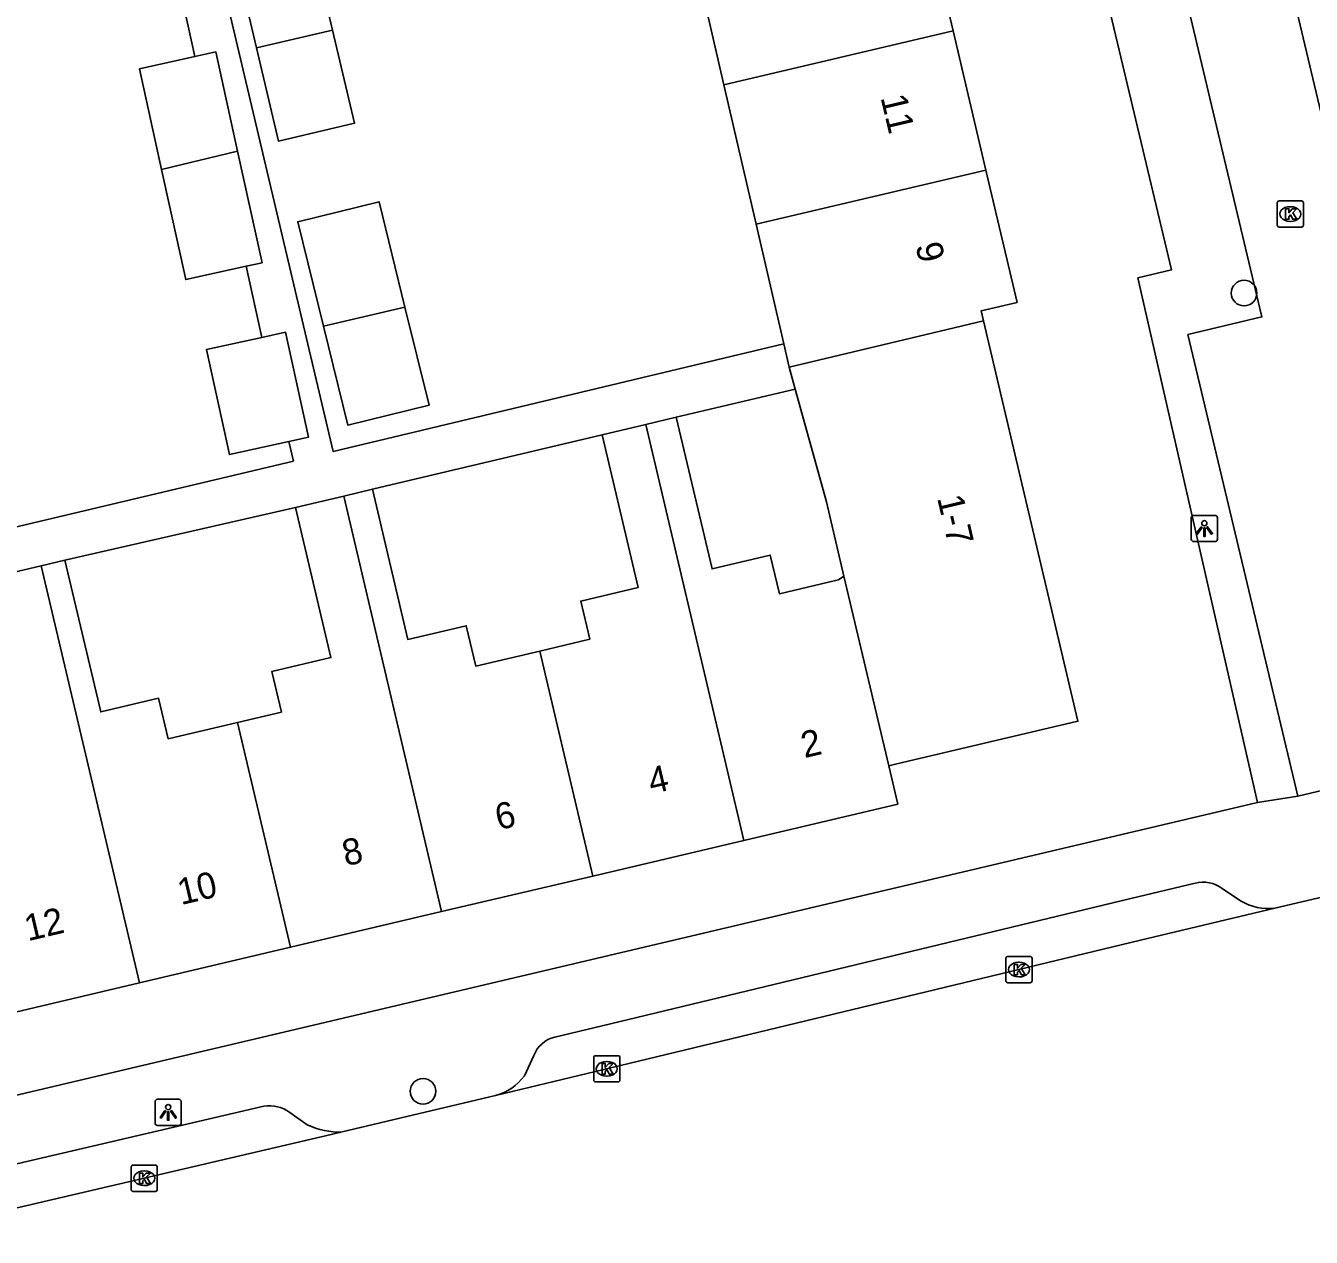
# Model space of a CAD drawing. Extents: x 158474 to 159560, y 388525 to 389605.
# Drawn here: x 159198.49 to 159247.57, y 388559.54 to 388605.76 of the extents above; entities that cross this region are included whole.
import ezdxf

# ---------------------------------------------------------------- set-up
doc = ezdxf.new("R2010")
doc.units = 0
for name, color, linetype in [('IMGEO_Boom', 7, 'Continuous'), ('IMGEO_Kolk', 7, 'Continuous'), ('IMGEO_Lichtpunt', 7, 'Continuous'), ('IMGEO_Pand', 7, 'Continuous'), ('IMGEO_Pand_nummerreeks', 7, 'Continuous'), ('IMGEO_Rijbaan_lokaal_open', 7, 'Continuous'), ('IMGEO_Voetpad_open', 7, 'Continuous')]:
    doc.layers.add(name, color=color, linetype=linetype)

msp = doc.modelspace()

# ---------------------------------------------------------------- linework, layer by layer
at = {"layer": 'IMGEO_Boom'}
for centre in [(159245.003, 388595.558), (159213.661, 388565.105)]:
    msp.add_circle(centre, 0.489, dxfattribs=at)
at = {"layer": 'IMGEO_Kolk'}
for p, q in [((159246.269, 388598.149), (159246.269, 388599.001)), ((159246.344, 388599.075), (159247.196, 388599.075)), ((159246.757, 388598.855), (159246.782, 388598.855)), ((159247.27, 388599.001), (159247.27, 388598.149)), ((159247.196, 388598.075), (159246.344, 388598.075)), ((159246.78, 388598.295), (159246.755, 388598.295)), ((159235.908, 388569.323), (159235.908, 388570.175)), ((159235.983, 388570.249), (159236.835, 388570.249)), ((159236.396, 388570.029), (159236.421, 388570.029)), ((159236.909, 388570.175), (159236.909, 388569.323)), ((159236.419, 388569.469), (159236.394, 388569.469)), ((159236.835, 388569.249), (159235.983, 388569.249)), ((159220.251, 388566.464), (159221.103, 388566.464)), ((159220.176, 388565.538), (159220.176, 388566.39)), ((159220.664, 388566.244), (159220.689, 388566.244)), ((159221.177, 388566.39), (159221.177, 388565.538)), ((159221.103, 388565.464), (159220.251, 388565.464)), ((159220.687, 388565.684), (159220.662, 388565.684)), ((159202.517, 388561.361), (159202.517, 388562.213)), ((159202.592, 388562.287), (159203.444, 388562.287)), ((159203.005, 388562.067), (159203.03, 388562.067)), ((159203.518, 388562.213), (159203.518, 388561.361)), ((159203.444, 388561.287), (159202.592, 388561.287)), ((159203.028, 388561.507), (159203.003, 388561.507))]:
    msp.add_line(p, q, dxfattribs=at)
for points in [[(159246.269, 388598.149), (159246.269, 388599.001)], [(159246.344, 388599.075), (159247.196, 388599.075)], [(159247.27, 388599.001), (159247.27, 388598.149)], [(159246.59, 388598.775), (159246.713, 388598.775), (159246.713, 388598.624), (159246.843, 388598.775), (159247.007, 388598.775), (159246.861, 388598.624), (159247.014, 388598.375), (159246.862, 388598.375), (159246.777, 388598.539), (159246.713, 388598.472), (159246.713, 388598.375), (159246.59, 388598.375), (159246.59, 388598.775)], [(159247.196, 388598.075), (159246.344, 388598.075)], [(159235.908, 388569.323), (159235.908, 388570.175)], [(159235.983, 388570.249), (159236.835, 388570.249)], [(159236.229, 388569.949), (159236.352, 388569.949), (159236.352, 388569.798), (159236.482, 388569.949), (159236.646, 388569.949), (159236.5, 388569.798), (159236.653, 388569.549), (159236.501, 388569.549), (159236.416, 388569.713), (159236.352, 388569.646), (159236.352, 388569.549), (159236.229, 388569.549), (159236.229, 388569.949)], [(159236.909, 388570.175), (159236.909, 388569.323)], [(159236.835, 388569.249), (159235.983, 388569.249)], [(159220.251, 388566.464), (159221.103, 388566.464)], [(159220.176, 388565.538), (159220.176, 388566.39)], [(159220.497, 388566.164), (159220.62, 388566.164), (159220.62, 388566.013), (159220.75, 388566.164), (159220.914, 388566.164), (159220.768, 388566.013), (159220.921, 388565.764), (159220.769, 388565.764), (159220.684, 388565.928), (159220.62, 388565.861), (159220.62, 388565.764), (159220.497, 388565.764), (159220.497, 388566.164)], [(159221.177, 388566.39), (159221.177, 388565.538)], [(159221.103, 388565.464), (159220.251, 388565.464)], [(159202.517, 388561.361), (159202.517, 388562.213)], [(159202.592, 388562.287), (159203.444, 388562.287)], [(159203.518, 388562.213), (159203.518, 388561.361)], [(159202.838, 388561.987), (159202.961, 388561.987), (159202.961, 388561.836), (159203.091, 388561.987), (159203.255, 388561.987), (159203.109, 388561.836), (159203.262, 388561.587), (159203.11, 388561.587), (159203.025, 388561.751), (159202.961, 388561.684), (159202.961, 388561.587), (159202.838, 388561.587), (159202.838, 388561.987)], [(159203.444, 388561.287), (159202.592, 388561.287)]]:
    msp.add_lwpolyline(points, dxfattribs=at)
for centre, start, end in [((159246.346, 388598.999), 91.552, 178.448), ((159246.346, 388598.999), 91.552, 178.448), ((159247.194, 388598.999), 1.552, 88.448), ((159247.194, 388598.999), 1.552, 88.448), ((159246.346, 388598.151), 181.552, 268.448), ((159246.346, 388598.151), 181.552, 268.448), ((159247.194, 388598.151), 271.552, 358.448), ((159247.194, 388598.151), 271.552, 358.448), ((159235.985, 388570.173), 91.552, 178.448), ((159235.985, 388570.173), 91.552, 178.448), ((159236.833, 388570.173), 1.552, 88.448), ((159236.833, 388570.173), 1.552, 88.448), ((159235.985, 388569.325), 181.552, 268.448), ((159235.985, 388569.325), 181.552, 268.448), ((159236.833, 388569.325), 271.552, 358.448), ((159236.833, 388569.325), 271.552, 358.448), ((159220.253, 388566.388), 91.552, 178.448), ((159220.253, 388566.388), 91.552, 178.448), ((159221.101, 388566.388), 1.552, 88.448), ((159221.101, 388566.388), 1.552, 88.448), ((159220.253, 388565.54), 181.552, 268.448), ((159220.253, 388565.54), 181.552, 268.448), ((159221.101, 388565.54), 271.552, 358.448), ((159221.101, 388565.54), 271.552, 358.448), ((159202.594, 388562.211), 91.552, 178.448), ((159202.594, 388562.211), 91.552, 178.448), ((159203.442, 388562.211), 1.552, 88.448), ((159203.442, 388562.211), 1.552, 88.448), ((159202.594, 388561.363), 181.552, 268.448), ((159202.594, 388561.363), 181.552, 268.448), ((159203.442, 388561.363), 271.552, 358.448), ((159203.442, 388561.363), 271.552, 358.448)]:
    msp.add_arc(centre, 0.0765, start, end, dxfattribs=at)
for centre, major_axis, ratio, start_param, end_param in [((159246.756, 388598.575), (-0.387, 0.002), 0.722429, 4.712389, 7.853982), ((159246.781, 388598.575), (-0.39, 0.002), 0.717154, 1.570796, 4.712389), ((159236.395, 388569.749), (-0.387, 0.002), 0.722429, 4.712389, 7.853982), ((159236.42, 388569.749), (-0.39, 0.002), 0.717154, 1.570796, 4.712389), ((159220.663, 388565.964), (-0.387, 0.002), 0.722429, 4.712389, 7.853982), ((159220.688, 388565.964), (-0.39, 0.002), 0.717154, 1.570796, 4.712389), ((159203.004, 388561.787), (-0.387, 0.002), 0.722429, 4.712389, 7.853982), ((159203.029, 388561.787), (-0.39, 0.002), 0.717154, 1.570796, 4.712389)]:
    msp.add_ellipse(centre, major_axis=major_axis, ratio=ratio, start_param=start_param, end_param=end_param, dxfattribs=at)
at = {"layer": 'IMGEO_Lichtpunt'}
for p, q in [((159243.891, 388587.075), (159243.083, 388587.075)), ((159243.891, 388587.075), (159243.083, 388587.075)), ((159242.989, 388586.98), (159242.989, 388586.173)), ((159242.989, 388586.98), (159242.989, 388586.173)), ((159243.985, 388586.173), (159243.985, 388586.98)), ((159243.985, 388586.173), (159243.985, 388586.98)), ((159243.083, 388586.079), (159243.891, 388586.079)), ((159243.083, 388586.079), (159243.891, 388586.079)), ((159203.435, 388564.705), (159203.435, 388563.898)), ((159203.435, 388564.705), (159203.435, 388563.898)), ((159204.337, 388564.8), (159203.529, 388564.8)), ((159204.337, 388564.8), (159203.529, 388564.8)), ((159204.431, 388563.898), (159204.431, 388564.705)), ((159204.431, 388563.898), (159204.431, 388564.705)), ((159203.529, 388563.804), (159204.337, 388563.804)), ((159203.529, 388563.804), (159204.337, 388563.804))]:
    msp.add_line(p, q, dxfattribs=at)
for points in [[(159243.363, 388586.644), (159243.402, 388586.616), (159243.214, 388586.354), (159243.176, 388586.381), (159243.363, 388586.644)], [(159243.465, 388586.596), (159243.512, 388586.596), (159243.512, 388586.274), (159243.465, 388586.274), (159243.465, 388586.596)], [(159243.575, 388586.616), (159243.613, 388586.643), (159243.8, 388586.381), (159243.761, 388586.353), (159243.575, 388586.616)], [(159203.809, 388564.369), (159203.848, 388564.341), (159203.66, 388564.079), (159203.622, 388564.106), (159203.809, 388564.369)], [(159203.911, 388564.321), (159203.958, 388564.321), (159203.958, 388563.999), (159203.911, 388563.999), (159203.911, 388564.321)], [(159204.021, 388564.341), (159204.059, 388564.368), (159204.246, 388564.106), (159204.207, 388564.078), (159204.021, 388564.341)]]:
    msp.add_lwpolyline(points, dxfattribs=at)
for centre in [(159243.488, 388586.778), (159203.934, 388564.503)]:
    msp.add_circle(centre, 0.0994, dxfattribs=at)
for centre, start, end in [((159243.083, 388586.98), 90, 180), ((159243.083, 388586.98), 90, 180), ((159243.891, 388586.98), 0, 90), ((159243.891, 388586.98), 0, 90), ((159243.083, 388586.173), 180, 270), ((159243.083, 388586.173), 180, 270), ((159243.891, 388586.173), 270, 0), ((159243.891, 388586.173), 270, 360), ((159203.529, 388564.705), 90, 180), ((159203.529, 388564.705), 90, 180), ((159204.337, 388564.705), 0, 90), ((159204.337, 388564.705), 0, 90), ((159203.529, 388563.898), 180, 270), ((159203.529, 388563.898), 180, 270), ((159204.337, 388563.898), 270, 0), ((159204.337, 388563.898), 270, 360)]:
    msp.add_arc(centre, 0.0946, start, end, dxfattribs=at)
at = {"layer": 'IMGEO_Pand'}
for points in [[(159232.642, 388610.88), (159233.894, 388605.565)], [(159207.306, 388604.912), (159206.275, 388609.281), (159209.176, 388609.966), (159210.207, 388605.595)], [(159225.149, 388603.504), (159223.918, 388608.825)], [(159210.207, 388605.595), (159211.047, 388602.037), (159208.145, 388601.352), (159207.306, 388604.912)], [(159210.207, 388605.595), (159207.306, 388604.912)], [(159233.894, 388605.565), (159225.149, 388603.504)], [(159233.894, 388605.565), (159235.146, 388600.251)], [(159206.583, 388600.968), (159205.753, 388604.758), (159204.95, 388604.582)], [(159203.683, 388600.277), (159202.841, 388604.12), (159204.95, 388604.582)], [(159226.379, 388598.185), (159225.149, 388603.504)], [(159206.583, 388600.968), (159203.683, 388600.277)], [(159206.913, 388596.581), (159207.515, 388596.713), (159206.583, 388600.968)], [(159206.913, 388596.581), (159204.603, 388596.075), (159203.683, 388600.277)], [(159235.146, 388600.251), (159226.379, 388598.185)], [(159235.146, 388600.251), (159236.335, 388595.203), (159234.971, 388594.882), (159235.061, 388594.501)], [(159209.86, 388594.292), (159208.878, 388598.277), (159211.981, 388599.043), (159212.972, 388595.026)], [(159226.379, 388598.185), (159227.434, 388593.617)], [(159212.972, 388595.026), (159213.895, 388591.28), (159210.792, 388590.514), (159209.86, 388594.292)], [(159212.972, 388595.026), (159209.86, 388594.292)], [(159235.061, 388594.501), (159227.639, 388592.731)], [(159235.061, 388594.501), (159238.659, 388579.224), (159231.965, 388577.646), (159231.645, 388577.571), (159231.445, 388577.524)], [(159208.535, 388589.892), (159209.286, 388590.056), (159208.411, 388594.065), (159207.506, 388593.867)], [(159208.535, 388589.892), (159206.267, 388589.397), (159205.392, 388593.406), (159207.506, 388593.867)], [(159227.434, 388593.617), (159227.639, 388592.731)], [(159227.639, 388592.731), (159227.87, 388591.894)], [(159229.73, 388584.76), (159229.058, 388587.593), (159227.87, 388591.894)], [(159220.494, 388590.156), (159222.167, 388590.55)], [(159223.33, 388590.824), (159222.167, 388590.55)], [(159222.167, 388590.55), (159225.906, 388574.678)], [(159223.33, 388590.824), (159224.693, 388585.038), (159226.917, 388585.562), (159227.265, 388584.086), (159229.405, 388584.59), (159229.516, 388584.616), (159229.73, 388584.76)], [(159218.116, 388581.903), (159220.023, 388582.352), (159219.68, 388583.807), (159221.869, 388584.323), (159220.494, 388590.156)], [(159210.636, 388587.816), (159211.727, 388588.073)], [(159211.727, 388588.073), (159213.077, 388582.342), (159215.311, 388582.869), (159215.674, 388581.328), (159218.116, 388581.903)], [(159208.793, 388587.382), (159210.636, 388587.816)], [(159214.371, 388571.961), (159210.636, 388587.816)], [(159206.583, 388579.18), (159208.257, 388579.574), (159207.892, 388581.123), (159210.142, 388581.653), (159208.793, 388587.382)], [(159199.087, 388585.158), (159197.12, 388584.695)], [(159199.992, 388585.371), (159199.087, 388585.158)], [(159202.836, 388569.243), (159199.087, 388585.158)], [(159199.992, 388585.371), (159201.356, 388579.58), (159203.564, 388580.1), (159203.928, 388578.554), (159206.583, 388579.18)], [(159229.73, 388584.76), (159231.445, 388577.524)], [(159220.138, 388573.319), (159218.116, 388581.903)], [(159208.604, 388570.602), (159206.583, 388579.18)], [(159231.445, 388577.524), (159231.791, 388576.064), (159225.906, 388574.678)], [(159225.906, 388574.678), (159220.138, 388573.319)], [(159220.138, 388573.319), (159214.371, 388571.961)], [(159214.371, 388571.961), (159208.604, 388570.602)], [(159208.604, 388570.602), (159202.836, 388569.243)], [(159202.836, 388569.243), (159196.956, 388567.858)]]:
    msp.add_lwpolyline(points, dxfattribs=at)
at = {"layer": 'IMGEO_Rijbaan_lokaal_open'}
for points in [[(159247.052, 388576.361), (159242.861, 388593.978), (159245.683, 388594.649), (159233.744, 388644.836), (159237.637, 388645.762)], [(159237.637, 388645.762), (159253.767, 388577.959)], [(159253.767, 388577.959), (159247.052, 388576.361)], [(159248.244, 388572.579), (159246.183, 388572.088)], [(159246.183, 388572.088), (159241.055, 388570.866), (159221.514, 388566.162), (159216.433, 388564.95)], [(159216.433, 388564.95), (159210.58, 388563.555)], [(159210.58, 388563.555), (159210.148, 388563.452), (159196.414, 388560.248)]]:
    msp.add_lwpolyline(points, dxfattribs=at)
at = {"layer": 'IMGEO_Voetpad_open'}
for points in [[(159229.574, 388649.566), (159242.23, 388596.442), (159240.949, 388596.135), (159245.514, 388576.124)], [(159205.074, 388611.351), (159210.232, 388589.51), (159227.434, 388593.617)], [(159204.95, 388604.582), (159204.39, 388607.136)], [(159207.506, 388593.867), (159206.913, 388596.581)], [(159227.87, 388591.894), (159223.33, 388590.824)], [(159220.494, 388590.156), (159211.727, 388588.073)], [(159177.94, 388581.388), (159177.865, 388581.835), (159208.71, 388589.15), (159208.535, 388589.892)], [(159208.793, 388587.382), (159199.992, 388585.371)], [(159247.052, 388576.361), (159245.514, 388576.124)], [(159245.514, 388576.124), (159182.704, 388561.32)], [(159218.688, 388567.172), (159221.132, 388567.755), (159240.674, 388572.459), (159243.142, 388573.047)], [(159244.165, 388572.847), (159244.867, 388572.373)], [(159217.531, 388565.699), (159217.89, 388566.477)], [(159186.305, 388559.536), (159193.346, 388561.214), (159207.586, 388564.536)], [(159208.57, 388564.3), (159209.242, 388563.828)]]:
    msp.add_lwpolyline(points, dxfattribs=at)
for centre, radius, start, end in [((159243.442, 388571.867), 1.218, 53.5952, 104.2808), ((159245.941, 388574.152), 2.078, 238.874, 276.6869), ((159218.957, 388566.057), 1.147, 103.5786, 158.5284), ((159215.958, 388566.825), 1.934, 284.2069, 324.3928), ((159207.8, 388563.258), 1.296, 53.5343, 99.4919), ((159210.449, 388566.33), 2.778, 244.2402, 272.6956)]:
    msp.add_arc(centre, radius, start, end, dxfattribs=at)

# ---------------------------------------------------------------- texts
at = {"layer": 'IMGEO_Pand_nummerreeks'}
for s, rotation, p in [('11', 283.2552, (159231.123, 388603.024)), ('9', 283.258, (159232.454, 388597.375)), ('1-7', 283.2523, (159233.282, 388587.743)), ('2', 13.2582, (159228.222, 388577.813)), ('4', 13.2559, (159222.385, 388576.437)), ('6', 13.2559, (159216.546, 388575.062)), ('8', 13.2559, (159210.711, 388573.687)), ('10', 13.2559, (159204.423, 388572.207)), ('12', 13.2559, (159198.578, 388570.829))]:
    msp.add_text(s, height=1, rotation=rotation, dxfattribs=at).set_placement(p)

doc.saveas('drawing.dxf')
